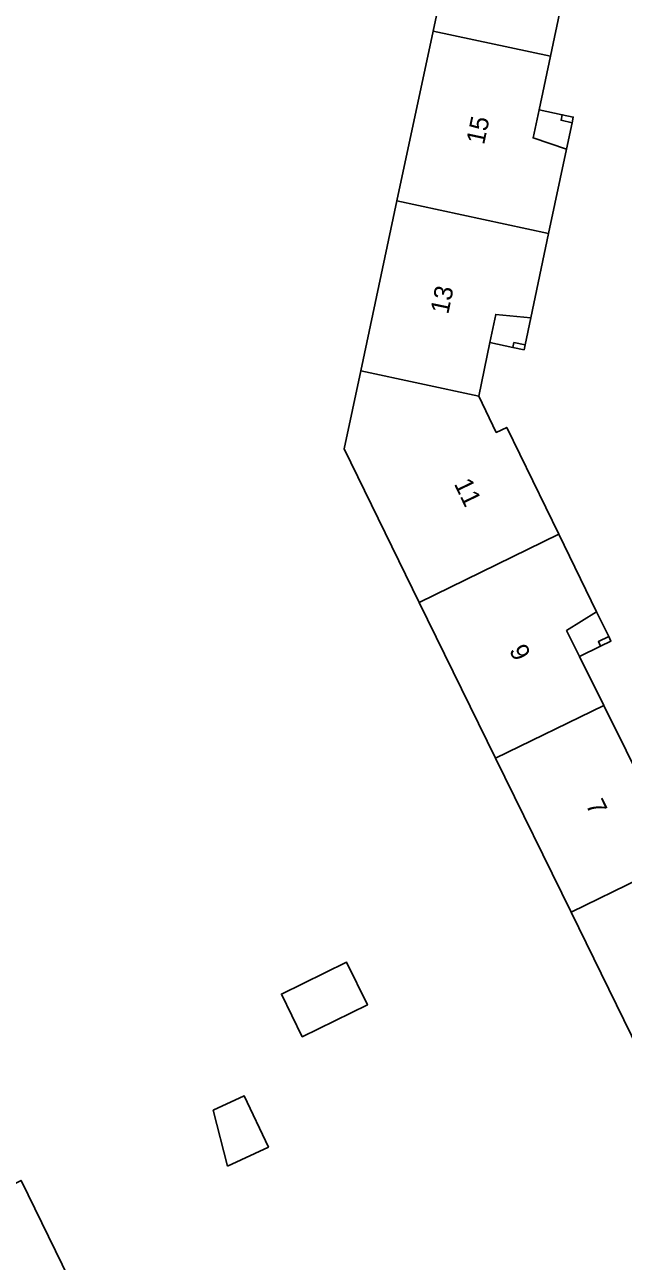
# Model space of a CAD drawing. Extents: x 160455 to 162082, y 388339 to 389736.
# Drawn here: x 161380.7 to 161413.1, y 388663.6 to 388730.6 of the extents above; entities that cross this region are included whole.
import ezdxf

# ---------------------------------------------------------------- set-up
doc = ezdxf.new("R2010")
doc.units = 0
for name, color, linetype in [('IMGEO_Erf', 7, 'Continuous'), ('IMGEO_Pand', 7, 'Continuous'), ('IMGEO_Pand_nummerreeks', 7, 'Continuous'), ('IMGEO_Pand_overbouw', 7, 'Continuous')]:
    doc.layers.add(name, color=color, linetype=linetype)

msp = doc.modelspace()

# ---------------------------------------------------------------- linework, layer by layer
at = {"layer": 'IMGEO_Erf'}
for points in [[(161420.413, 388661.81), (161418.463, 388665.792), (161414.372, 388674.145), (161410.282, 388682.496), (161406.191, 388690.849), (161402.054, 388699.295), (161397.972, 388707.631), (161398.876, 388711.875), (161400.84, 388721.09), (161402.802, 388730.301), (161404.74, 388739.399)], [(161409.733, 388731.592), (161409.169, 388728.944), (161408.549, 388726.029), (161408.224, 388724.504), (161410.037, 388723.891), (161409.069, 388719.323), (161408.098, 388714.738), (161406.198, 388714.932), (161405.881, 388713.403), (161405.28, 388710.5), (161406.224, 388708.525), (161406.796, 388708.798), (161409.62, 388703.004), (161411.671, 388698.795), (161410.044, 388697.775), (161410.736, 388696.378), (161412.061, 388693.705), (161413.266, 388691.273)], [(161380.454, 388667.943), (161384.547, 388659.568), (161388.639, 388651.194), (161390.591, 388647.2), (161392.787, 388642.707), (161386.949, 388639.867), (161385.59, 388642.645), (161383.888, 388641.812), (161383.102, 388643.421), (161381.104, 388647.512), (161378.992, 388651.838)]]:
    msp.add_lwpolyline(points, dxfattribs=at)
for points in [[(161409.741, 388725.461), (161409.806, 388725.763), (161410.407, 388725.634), (161410.343, 388725.332)], [(161407.181, 388713.401), (161407.787, 388713.272), (161407.732, 388713.012), (161407.126, 388713.14)], [(161412.328, 388697.448), (161412.444, 388697.209), (161411.887, 388696.938), (161411.77, 388697.177)], [(161398.111, 388679.779), (161399.24, 388677.468), (161395.705, 388675.741), (161394.576, 388678.052)], [(161391.657, 388668.713), (161390.874, 388671.753), (161392.548, 388672.543), (161393.864, 388669.755)]]:
    msp.add_lwpolyline(points, close=True, dxfattribs=at)
at = {"layer": 'IMGEO_Pand'}
for points in [[(161412.965, 388737.647), (161404.74, 388739.399), (161402.802, 388730.301), (161409.169, 388728.944), (161409.733, 388731.592), (161410.058, 388733.119), (161411.959, 388732.925)], [(161400.84, 388721.09), (161409.069, 388719.323), (161410.037, 388723.891), (161408.224, 388724.504), (161408.549, 388726.029), (161409.169, 388728.944), (161402.802, 388730.301)], [(161409.806, 388725.763), (161409.741, 388725.461), (161410.343, 388725.332), (161410.407, 388725.634)], [(161398.876, 388711.875), (161405.28, 388710.5), (161405.881, 388713.403), (161406.198, 388714.932), (161408.098, 388714.738), (161409.069, 388719.323), (161400.84, 388721.09)], [(161407.787, 388713.272), (161407.181, 388713.401), (161407.126, 388713.14), (161407.732, 388713.012)], [(161398.876, 388711.875), (161397.972, 388707.631), (161402.054, 388699.295), (161409.62, 388703.004), (161406.796, 388708.798), (161406.224, 388708.525), (161405.28, 388710.5)], [(161402.054, 388699.295), (161406.191, 388690.849), (161412.061, 388693.705), (161410.736, 388696.378), (161410.044, 388697.775), (161411.671, 388698.795), (161409.62, 388703.004)], [(161412.328, 388697.448), (161411.77, 388697.177), (161411.887, 388696.938), (161412.444, 388697.209)], [(161410.282, 388682.496), (161417.855, 388686.181), (161415.753, 388690.499), (161413.959, 388689.874), (161413.266, 388691.273), (161412.061, 388693.705), (161406.191, 388690.849)], [(161414.372, 388674.145), (161420.226, 388676.993), (161418.921, 388679.661), (161418.235, 388681.063), (161419.852, 388682.077), (161417.855, 388686.181), (161410.282, 388682.496)], [(161394.576, 388678.052), (161395.705, 388675.741), (161399.24, 388677.468), (161398.111, 388679.779)], [(161391.657, 388668.713), (161393.864, 388669.755), (161392.548, 388672.543), (161390.874, 388671.753)], [(161378.721, 388656.721), (161384.547, 388659.568), (161380.454, 388667.943), (161372.923, 388664.262), (161374.943, 388660.134), (161376.771, 388660.726), (161377.429, 388659.372)]]:
    msp.add_lwpolyline(points, close=True, dxfattribs=at)
at = {"layer": 'IMGEO_Pand_overbouw'}
for points in [[(161409.806, 388725.763), (161408.549, 388726.029), (161408.224, 388724.504), (161410.037, 388723.891), (161410.343, 388725.332), (161409.741, 388725.461)], [(161407.787, 388713.272), (161408.098, 388714.738), (161406.198, 388714.932), (161405.881, 388713.403), (161407.126, 388713.14), (161407.181, 388713.401)], [(161411.887, 388696.938), (161411.77, 388697.177), (161412.328, 388697.448), (161411.671, 388698.795), (161410.044, 388697.775), (161410.736, 388696.378)]]:
    msp.add_lwpolyline(points, close=True, dxfattribs=at)

# ---------------------------------------------------------------- texts
at = {"layer": 'IMGEO_Pand_nummerreeks'}
for s, rotation, p in [('15', 77.98919, (161405.561, 388724.101)), ('13', 78.29781, (161403.619, 388714.904)), ('11', 295.54662, (161403.916, 388705.747)), ('9', 296.36029, (161406.907, 388696.718)), ('7', 296.35715, (161411.064, 388688.328))]:
    msp.add_text(s, height=1, rotation=rotation, dxfattribs=at).set_placement(p)

doc.saveas('drawing.dxf')
